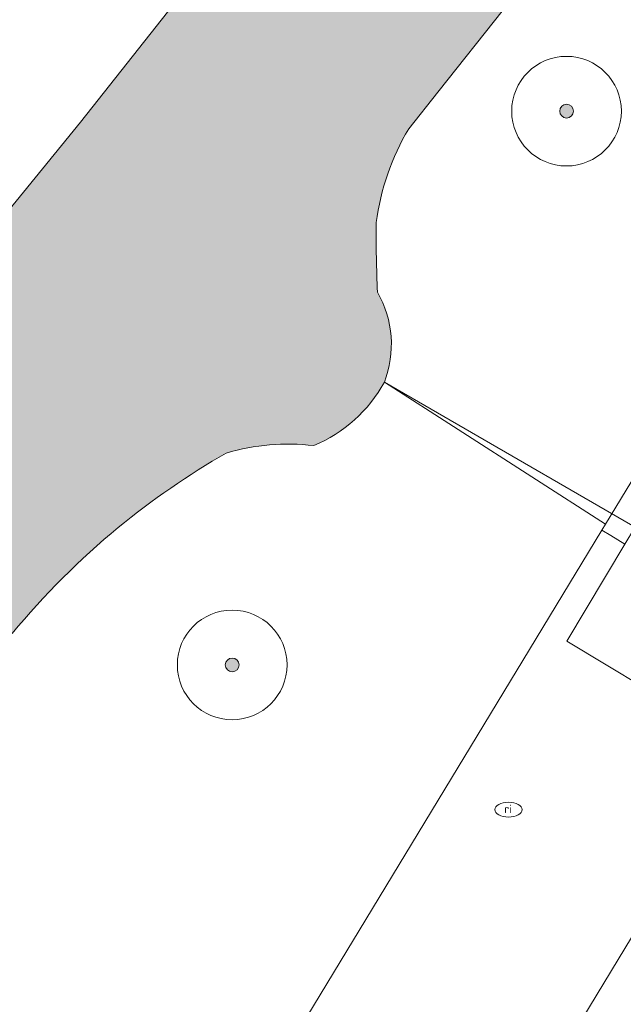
# Model space of a CAD drawing. Header units: metres. Extents: x 125349 to 128236, y 501602 to 503797.
# Tile 409 of 656: x 127182 to 127193, y 502202 to 502220. Entities that reach past the tile are written whole.
import ezdxf
from ezdxf.enums import TextEntityAlignment as Align

# ---------------------------------------------------------------- set-up
doc = ezdxf.new("R2010")
doc.units = ezdxf.units.M
doc.layers.get('0').update_dxf_attribs({"linetype": 'CONTINUOUS'})
for name, color, linetype, lineweight in [('B-WE-GR-BOOM-S-500', 90, 'CONTINUOUS', 18), ('B-WE-IE-MEUBILAIR-S', 7, 'CONTINUOUS', 18), ('B-WE-KW-KUNSTWERK_DUIKER-G', 170, 'CONTINUOUS', 18), ('B-WE-OG-TERREIN_BEGROEID-GV', 7, 'CONTINUOUS', 18), ('B-WE-OG-TERREIN_ERF-GV', 7, 'CONTINUOUS', 18), ('B-WE-OG-WATER-GV', 130, 'CONTINUOUS', 18), ('B-WE-VH-OPENVERHARDING-GV', 90, 'CONTINUOUS', 18), ('B-WE-VH-OPENVERHARDING_BETONSTRAATSTEEN-GV', 90, 'CONTINUOUS', 18)]:
    doc.layers.add(name, color=color, linetype=linetype, lineweight=lineweight)
doc.layers.add('B-WE-OG-WATER-V', color=7, linetype='CONTINUOUS', lineweight=18, true_color=0xbee8ff)
doc.styles.add('NLCS-ISO', font='NLCS-ISO.ttf')

# ---------------------------------------------------------------- blocks, each defined once
blk = doc.blocks.new('SIE-MEUBILAIR_PUT_RIOOLPUT-SO')
blk.add_ellipse((0, 0), major_axis=(1.25, 4.517432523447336e-15), ratio=0.5400000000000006)
at = {"style": 'NLCS-ISO'}
blk.add_text('ri', height=0.75, dxfattribs=at).set_placement((-0.04478910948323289, 0.06774790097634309), align=Align.MIDDLE_CENTER)
blk = doc.blocks.new('SGR-BOOM_01-SO')
at = {"linetype": 'ByBlock', "lineweight": 18}
h = blk.add_hatch(color=0, dxfattribs=at)
h.dxf.hatch_style = 1
edge = h.paths.add_edge_path()
edge.add_arc((0, 0), 0.25, 0, 360)
at = {"color": 0, "linetype": 'ByBlock', "lineweight": 18}
for radius in [2, 0.25]:
    blk.add_circle((0, 0), radius, dxfattribs=at)

msp = doc.modelspace()

# ---------------------------------------------------------------- hatches: boundary and pattern name
at = {"layer": 'B-WE-OG-WATER-V'}
h = msp.add_hatch(color=256, dxfattribs=at)
edge = h.paths.add_edge_path()
edge.add_line((127191.545, 502221.807), (127210.939, 502246.276))
edge.add_line((127210.939, 502246.276), (127213.232, 502246.985))
edge.add_line((127213.232, 502246.985), (127215.506, 502250.665))
edge.add_line((127215.506, 502250.665), (127214.148, 502251.511))
edge.add_line((127214.148, 502251.511), (127214.147, 502252.13))
edge.add_line((127214.147, 502252.13), (127215.253, 502253.522))
edge.add_line((127215.253, 502253.522), (127214.006, 502254.432))
edge.add_line((127214.006, 502254.432), (127213.075, 502255.111))
edge.add_arc((127212.9380706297, 502254.2987404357), 0.823720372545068, 80.43114032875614, 147.030739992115)
edge.add_line((127212.247, 502254.747), (127209.393, 502251.905))
edge.add_line((127209.393, 502251.905), (127204.161, 502245.463))
edge.add_line((127204.161, 502245.463), (127182.632, 502218.234))
edge.add_line((127182.632, 502218.234), (127157.624, 502187.525))
edge.add_line((127157.624, 502187.525), (127146.256, 502172.651))
edge.add_line((127146.256, 502172.651), (127135.975, 502158.146))
edge.add_arc((127137.7097719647, 502157.4360480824), 1.874424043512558, 157.7432675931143, 195.0921537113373)
edge.add_arc((127137.891126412, 502157.5324505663), 2.075130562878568, 196.3584200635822, 225.4749030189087)
edge.add_arc((127138.8528850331, 502159.146625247), 3.925792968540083, 232.0013790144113, 240.6720333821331)
edge.add_arc((127138.9981070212, 502159.3675033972), 4.189532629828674, 240.4201077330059, 255.1447037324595)
edge.add_arc((127138.8182531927, 502157.3694997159), 2.23793204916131, 246.4475080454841, 283.008451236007)
edge.add_arc((127138.835298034, 502157.3669573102), 2.231675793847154, 282.596763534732, 322.1301907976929)
edge.add_line((127140.597, 502155.997), (127142.878, 502159.533))
edge.add_line((127142.878, 502159.533), (127156.39, 502178.033))
edge.add_line((127156.39, 502178.033), (127181.388, 502208.91))
edge.add_arc((127192.3600066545, 502199.8596303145), 14.22301379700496, 129.4585465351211, 140.4821410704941, ccw=False)
edge.add_arc((127192.4452590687, 502199.7257837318), 14.38054714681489, 119.82985584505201, 129.3818891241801, ccw=False)
edge.add_arc((127186.4196728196, 502208.3641113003), 3.999170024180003, 83.30373522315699, 106.37821662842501, ccw=False)
edge.add_arc((127185.870442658, 502214.7641578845), 2.631977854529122, 292.6967244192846, 331.0709190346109)
edge.add_arc((127186.3899285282, 502214.180362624), 1.912624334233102, 338.8735404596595, 389.8384259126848)
edge.add_arc((127209.3437914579, 502216.1199619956), 21.31769715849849, 179.2338777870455, 182.656306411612, ccw=False)
edge.add_arc((127192.3954286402, 502215.8517999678), 4.402324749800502, 149.0480414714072, 172.7810772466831, ccw=False)
edge.add_line((127188.62, 502218.116), (127189.149, 502218.783))
edge.add_line((127189.149, 502218.783), (127191.545, 502221.807))

# ---------------------------------------------------------------- linework, layer by layer
at = {"layer": 'B-WE-KW-KUNSTWERK_DUIKER-G', "flags": 128}
msp.add_lwpolyline([(127188.174, 502213.491), (127199.863, 502206.73)], dxfattribs=at)
at = {"layer": 'B-WE-OG-TERREIN_BEGROEID-GV', "flags": 128}
for points in [[(127135.975, 502158.146), (127146.256, 502172.651), (127157.624, 502187.525), (127182.632, 502218.234), (127204.161, 502245.463), (127209.393, 502251.905), (127212.247, 502254.747)], [(127192.206, 502210.9), (127193.902, 502213.695), (127194.051, 502213.588), (127203.557, 502229.245), (127202.162, 502230.093), (127209.246, 502241.782), (127212.013, 502242.763), (127210.939, 502246.276), (127191.545, 502221.807), (127189.149, 502218.783)], [(127189.149, 502218.783), (127188.62, 502218.116)], [(127172.342, 502184.929), (127174.071, 502183.85), (127179.667, 502193.033), (127180.905, 502192.268), (127192.14, 502210.793), (127192.206, 502210.9), (127188.174, 502213.491)], [(127188.174, 502213.491), (127192.206, 502210.9)]]:
    msp.add_lwpolyline(points, dxfattribs=at)
at = {"layer": 'B-WE-OG-TERREIN_BEGROEID-GV'}
for points in [[(127188.62, 502218.116, 0.1039266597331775), (127188.028, 502216.405)], [(127188.028, 502216.405, 0.01493427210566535), (127188.049, 502215.132)], [(127188.049, 502215.132, -0.2261158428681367), (127188.174, 502213.491)], [(127188.174, 502213.491, -0.1690215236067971), (127186.886, 502212.336)], [(127186.886, 502212.336, 0.1010229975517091), (127185.292, 502212.201)], [(127185.292, 502212.201, 0.04170275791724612), (127183.321, 502210.841)], [(127183.321, 502210.841, 0.04813663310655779), (127181.388, 502208.91)]]:
    msp.add_lwpolyline(points, format="xyb", dxfattribs=at)
at = {"layer": 'B-WE-OG-TERREIN_ERF-GV', "flags": 128}
msp.add_lwpolyline([(127203.79, 502200.277), (127201.941, 502201.398), (127194.31, 502206.058), (127194.251, 502205.952), (127181.936, 502185.614), (127181.659, 502185.157), (127183.071, 502184.267), (127183.611, 502183.964), (127183.963, 502183.766), (127185.54, 502182.88), (127188.449, 502187.679), (127188.45, 502187.68), (127191.24, 502192.31), (127194.029, 502196.939), (127194.03, 502196.94), (127196.95, 502201.72), (127207.179, 502195.552)], dxfattribs=at)
at = {"layer": 'B-WE-OG-WATER-GV', "flags": 128}
for points in [[(127212.247, 502254.747), (127209.393, 502251.905), (127204.161, 502245.463), (127182.632, 502218.234), (127157.624, 502187.525), (127146.256, 502172.651), (127135.975, 502158.146)], [(127188.62, 502218.116), (127189.149, 502218.783), (127191.545, 502221.807)]]:
    msp.add_lwpolyline(points, dxfattribs=at)
at = {"layer": 'B-WE-OG-WATER-GV'}
for points in [[(127188.028, 502216.405, -0.1039266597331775), (127188.62, 502218.116)], [(127188.049, 502215.132, -0.01493427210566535), (127188.028, 502216.405)], [(127188.174, 502213.491, 0.2261158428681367), (127188.049, 502215.132)], [(127186.886, 502212.336, 0.1690215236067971), (127188.174, 502213.491)], [(127185.292, 502212.201, -0.1010229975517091), (127186.886, 502212.336)], [(127183.321, 502210.841, -0.0417027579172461), (127185.292, 502212.201)], [(127181.388, 502208.91, -0.0481366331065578), (127183.321, 502210.841)]]:
    msp.add_lwpolyline(points, format="xyb", dxfattribs=at)
at = {"layer": 'B-WE-VH-OPENVERHARDING-GV', "flags": 128}
msp.add_lwpolyline([(127192.561, 502210.539), (127191.504, 502208.767), (127193.626, 502207.494), (127194.684, 502209.257), (127196.09, 502211.601), (127193.968, 502212.874)], close=True, dxfattribs=at)
at = {"layer": 'B-WE-VH-OPENVERHARDING_BETONSTRAATSTEEN-GV', "flags": 128}
for points in [[(127209.246, 502241.782), (127202.162, 502230.093), (127203.557, 502229.245), (127194.051, 502213.588), (127193.902, 502213.695), (127192.206, 502210.9), (127192.14, 502210.793), (127192.304, 502210.694), (127192.561, 502210.539), (127193.968, 502212.874), (127196.09, 502211.601), (127194.684, 502209.257), (127195.309, 502208.879), (127195.382, 502208.999), (127197.034, 502211.715), (127197.581, 502211.416), (127210.049, 502232.022)], [(127180.334, 502183.262), (127181.523, 502185.233), (127181.659, 502185.157), (127181.936, 502185.614), (127194.251, 502205.952), (127193.719, 502206.266), (127195.309, 502208.879), (127194.684, 502209.257), (127193.626, 502207.494), (127191.504, 502208.767), (127192.561, 502210.539), (127192.304, 502210.694), (127192.14, 502210.793), (127180.905, 502192.268), (127179.667, 502193.033), (127174.071, 502183.85), (127172.342, 502184.929)]]:
    msp.add_lwpolyline(points, dxfattribs=at)

# ---------------------------------------------------------------- block references
at = {"layer": 'B-WE-GR-BOOM-S-500', "xscale": 0.5, "yscale": 0.5, "zscale": 0.5}
for p in [(127191.497, 502218.437), (127185.399, 502208.335)]:
    msp.add_blockref('SGR-BOOM_01-SO', p, dxfattribs=at)
at = {"layer": 'B-WE-IE-MEUBILAIR-S', "xscale": 0.2, "yscale": 0.2, "zscale": 0.2}
msp.add_blockref('SIE-MEUBILAIR_PUT_RIOOLPUT-SO', (127190.439, 502205.695), dxfattribs=at)

doc.saveas('drawing.dxf')
